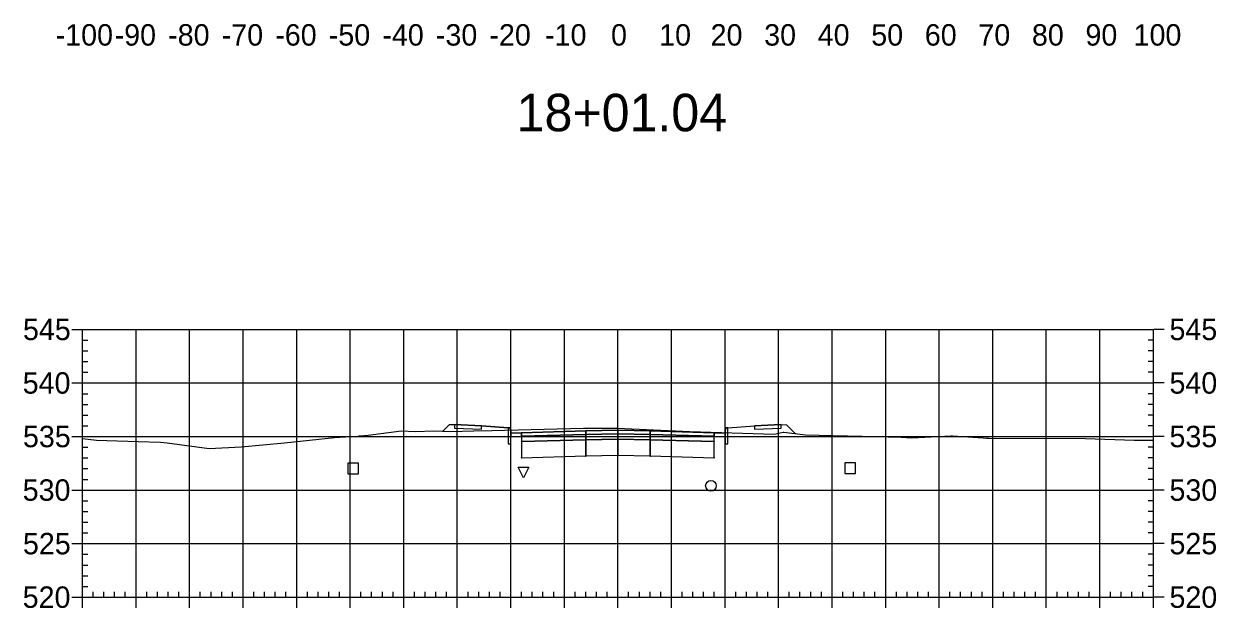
# Model space of a CAD drawing. Extents: x 704834 to 709892, y 372981 to 377533.
# Drawn here: x 707194 to 707416.6, y 376148.8 to 376257.9 of the extents above; entities that cross this region are included whole.
import ezdxf

# ---------------------------------------------------------------- set-up
doc = ezdxf.new("R2010")
doc.units = 0
for name, color, linetype in [('1', 7, 'Continuous'), ('10', 7, 'Continuous'), ('13', 7, 'Continuous'), ('14', 7, 'Continuous'), ('4', 7, 'Continuous'), ('57', 7, 'Continuous'), ('Default_Xsect', 7, 'Continuous'), ('Existing', 7, 'Continuous')]:
    doc.layers.add(name, color=color, linetype=linetype)

msp = doc.modelspace()

# ---------------------------------------------------------------- linework, layer by layer
for points in [[(707273.41, 376183), (707272.23, 376181.82)], [(707274.41, 376183.04), (707273.41, 376183)], [(707284.41, 376182.44), (707279.41, 376182.84)], [(707325.41, 376182.44), (707330.41, 376182.84)], [(707335.41, 376183.04), (707336.41, 376183)], [(707336.41, 376183), (707338.03, 376181.39)]]:
    msp.add_lwpolyline(points)
for points in [[(707279.41, 376182.84), (707274.41, 376183.04), (707274.41, 376182.38), (707279.41, 376182.18)], [(707284.91, 376181.44), (707284.83, 376182.44), (707284.41, 376182.44), (707284.41, 376179.44), (707284.91, 376179.44)], [(707324.91, 376179.44), (707325.41, 376179.44), (707325.41, 376182.44), (707325, 376182.44), (707324.91, 376181.44)], [(707330.41, 376182.18), (707335.41, 376182.38), (707335.41, 376183.04), (707330.41, 376182.84)], [(707286.91, 376181.52), (707284.91, 376181.44), (707284.91, 376180.78), (707286.91, 376180.86)], [(707298.91, 376181.88), (707286.91, 376181.52), (707286.91, 376180.86), (707298.91, 376181.22)], [(707298.91, 376181.22), (707286.91, 376180.86), (707286.91, 376179.86), (707298.91, 376180.22)], [(707298.91, 376180.22), (707286.91, 376179.86), (707286.91, 376176.86), (707298.91, 376177.22)], [(707298.86, 376181.17), (707298.96, 376181.17), (707298.96, 376181.27), (707298.86, 376181.27)], [(707298.86, 376180.17), (707298.96, 376180.17), (707298.96, 376180.27), (707298.86, 376180.27)], [(707304.91, 376182), (707298.91, 376181.88), (707298.91, 376181.22), (707304.91, 376181.34)], [(707304.91, 376181.34), (707298.91, 376181.22), (707298.91, 376180.22), (707304.91, 376180.34)], [(707304.91, 376180.34), (707298.91, 376180.22), (707298.91, 376177.22), (707304.91, 376177.34)], [(707304.86, 376181.29), (707304.96, 376181.29), (707304.96, 376181.39), (707304.86, 376181.39)], [(707304.86, 376180.29), (707304.96, 376180.29), (707304.96, 376180.39), (707304.86, 376180.39)], [(707304.91, 376181.34), (707310.91, 376181.22), (707310.91, 376181.88), (707304.91, 376182)], [(707304.91, 376180.34), (707310.91, 376180.22), (707310.91, 376181.22), (707304.91, 376181.34)], [(707304.91, 376177.34), (707310.91, 376177.22), (707310.91, 376180.22), (707304.91, 376180.34)], [(707310.86, 376181.17), (707310.96, 376181.17), (707310.96, 376181.27), (707310.86, 376181.27)], [(707310.86, 376180.17), (707310.96, 376180.17), (707310.96, 376180.27), (707310.86, 376180.27)], [(707310.91, 376181.22), (707322.91, 376180.86), (707322.91, 376181.52), (707310.91, 376181.88)], [(707310.91, 376180.22), (707322.91, 376179.86), (707322.91, 376180.86), (707310.91, 376181.22)], [(707310.91, 376177.22), (707322.91, 376176.86), (707322.91, 376179.86), (707310.91, 376180.22)], [(707322.91, 376180.86), (707324.91, 376180.78), (707324.91, 376181.44), (707322.91, 376181.52)], [(707286.86, 376179.81), (707286.96, 376179.81), (707286.96, 376179.91), (707286.86, 376179.91)], [(707322.86, 376179.81), (707322.96, 376179.81), (707322.96, 376179.91), (707322.86, 376179.91)], [(707286.86, 376176.81), (707286.96, 376176.81), (707286.96, 376176.91), (707286.86, 376176.91)], [(707298.86, 376177.17), (707298.96, 376177.17), (707298.96, 376177.27), (707298.86, 376177.27)], [(707304.86, 376177.29), (707304.96, 376177.29), (707304.96, 376177.39), (707304.86, 376177.39)], [(707310.86, 376177.17), (707310.96, 376177.17), (707310.96, 376177.27), (707310.86, 376177.27)], [(707322.86, 376176.81), (707322.96, 376176.81), (707322.96, 376176.91), (707322.86, 376176.91)]]:
    msp.add_lwpolyline(points, close=True)
at = {"layer": '1'}
msp.add_lwpolyline([(707287.25, 376173.11), (707286.25, 376175.11), (707288.25, 376175.11)], close=True, dxfattribs=at)
at = {"layer": '10'}
msp.add_lwpolyline([(707254.45, 376173.85), (707256.45, 376173.85), (707256.45, 376175.85), (707254.45, 376175.85)], close=True, dxfattribs=at)
at = {"layer": '13'}
msp.add_circle((707322.28, 376171.61), 1, dxfattribs=at)
at = {"layer": '14'}
for points in [[(707272.23, 376181.82), (707272.23, 376181.87), (707272.23, 376181.82), (707272.18, 376181.82), (707272.23, 376181.82), (707272.23, 376181.77), (707272.23, 376181.82), (707272.28, 376181.82)], [(707286.91, 376181.52), (707286.91, 376181.57), (707286.91, 376181.52), (707286.86, 376181.52), (707286.91, 376181.52), (707286.91, 376181.47), (707286.91, 376181.52), (707286.96, 376181.52)], [(707304.91, 376182), (707304.91, 376182.05), (707304.91, 376182), (707304.86, 376182), (707304.91, 376182), (707304.91, 376181.95), (707304.91, 376182), (707304.96, 376182)], [(707322.91, 376181.52), (707322.91, 376181.57), (707322.91, 376181.52), (707322.86, 376181.52), (707322.91, 376181.52), (707322.91, 376181.47), (707322.91, 376181.52), (707322.96, 376181.52)], [(707338.03, 376181.39), (707338.03, 376181.44), (707338.03, 376181.39), (707337.98, 376181.39), (707338.03, 376181.39), (707338.03, 376181.34), (707338.03, 376181.39), (707338.08, 376181.39)]]:
    msp.add_lwpolyline(points, dxfattribs=at)
at = {"layer": '4'}
msp.add_lwpolyline([(707347.3, 376173.93), (707349.3, 376173.93), (707349.3, 376175.93), (707347.3, 376175.93)], close=True, dxfattribs=at)
at = {"layer": '57'}
for p, q in [((707202.91, 376200.82), (707204.91, 376200.82)), ((707204.91, 376200.82), (707404.91, 376200.82)), ((707204.91, 376150.82), (707204.91, 376200.82)), ((707204.91, 376150.82), (707204.91, 376200.82)), ((707214.91, 376150.82), (707214.91, 376200.82)), ((707224.91, 376150.82), (707224.91, 376200.82)), ((707234.91, 376150.82), (707234.91, 376200.82)), ((707244.91, 376150.82), (707244.91, 376200.82)), ((707254.91, 376150.82), (707254.91, 376200.82)), ((707264.91, 376150.82), (707264.91, 376200.82)), ((707274.91, 376150.82), (707274.91, 376200.82)), ((707284.91, 376150.82), (707284.91, 376200.82)), ((707294.91, 376150.82), (707294.91, 376200.82)), ((707304.91, 376150.82), (707304.91, 376200.82)), ((707314.91, 376150.82), (707314.91, 376200.82)), ((707324.91, 376150.82), (707324.91, 376200.82)), ((707334.91, 376150.82), (707334.91, 376200.82)), ((707344.91, 376150.82), (707344.91, 376200.82)), ((707354.91, 376150.82), (707354.91, 376200.82)), ((707364.91, 376150.82), (707364.91, 376200.82)), ((707374.91, 376150.82), (707374.91, 376200.82)), ((707384.91, 376150.82), (707384.91, 376200.82)), ((707394.91, 376150.82), (707394.91, 376200.82)), ((707404.91, 376150.82), (707404.91, 376200.82)), ((707404.91, 376150.82), (707404.91, 376200.82)), ((707406.91, 376200.82), (707404.91, 376200.82)), ((707204.91, 376198.82), (707205.91, 376198.82)), ((707404.91, 376198.82), (707403.91, 376198.82)), ((707204.91, 376196.82), (707205.91, 376196.82)), ((707404.91, 376196.82), (707403.91, 376196.82)), ((707204.91, 376194.82), (707205.91, 376194.82)), ((707404.91, 376194.82), (707403.91, 376194.82)), ((707204.91, 376192.82), (707205.91, 376192.82)), ((707404.91, 376192.82), (707403.91, 376192.82)), ((707202.91, 376190.82), (707204.91, 376190.82)), ((707204.91, 376190.82), (707404.91, 376190.82)), ((707406.91, 376190.82), (707404.91, 376190.82)), ((707204.91, 376188.82), (707205.91, 376188.82)), ((707204.91, 376186.82), (707205.91, 376186.82)), ((707404.91, 376188.82), (707403.91, 376188.82)), ((707404.91, 376186.82), (707403.91, 376186.82)), ((707204.91, 376184.82), (707205.91, 376184.82)), ((707404.91, 376184.82), (707403.91, 376184.82)), ((707204.91, 376182.82), (707205.91, 376182.82)), ((707404.91, 376182.82), (707403.91, 376182.82)), ((707202.91, 376180.82), (707204.91, 376180.82)), ((707204.91, 376180.82), (707404.91, 376180.82)), ((707406.91, 376180.82), (707404.91, 376180.82)), ((707204.91, 376178.82), (707205.91, 376178.82)), ((707404.91, 376178.82), (707403.91, 376178.82)), ((707204.91, 376176.82), (707205.91, 376176.82)), ((707404.91, 376176.82), (707403.91, 376176.82)), ((707204.91, 376174.82), (707205.91, 376174.82)), ((707404.91, 376174.82), (707403.91, 376174.82)), ((707204.91, 376172.82), (707205.91, 376172.82)), ((707404.91, 376172.82), (707403.91, 376172.82)), ((707202.91, 376170.82), (707204.91, 376170.82)), ((707204.91, 376170.82), (707404.91, 376170.82)), ((707406.91, 376170.82), (707404.91, 376170.82)), ((707204.91, 376168.82), (707205.91, 376168.82)), ((707204.91, 376166.82), (707205.91, 376166.82)), ((707404.91, 376168.82), (707403.91, 376168.82)), ((707404.91, 376166.82), (707403.91, 376166.82)), ((707204.91, 376164.82), (707205.91, 376164.82)), ((707404.91, 376164.82), (707403.91, 376164.82)), ((707204.91, 376162.82), (707205.91, 376162.82)), ((707404.91, 376162.82), (707403.91, 376162.82)), ((707202.91, 376160.82), (707204.91, 376160.82)), ((707204.91, 376160.82), (707404.91, 376160.82)), ((707406.91, 376160.82), (707404.91, 376160.82)), ((707204.91, 376158.82), (707205.91, 376158.82)), ((707404.91, 376158.82), (707403.91, 376158.82)), ((707204.91, 376156.82), (707205.91, 376156.82)), ((707404.91, 376156.82), (707403.91, 376156.82)), ((707204.91, 376154.82), (707205.91, 376154.82)), ((707404.91, 376154.82), (707403.91, 376154.82)), ((707204.91, 376152.82), (707205.91, 376152.82)), ((707206.91, 376150.82), (707206.91, 376151.82)), ((707208.91, 376150.82), (707208.91, 376151.82)), ((707210.91, 376150.82), (707210.91, 376151.82)), ((707212.91, 376150.82), (707212.91, 376151.82)), ((707216.91, 376150.82), (707216.91, 376151.82)), ((707218.91, 376150.82), (707218.91, 376151.82)), ((707220.91, 376150.82), (707220.91, 376151.82)), ((707222.91, 376150.82), (707222.91, 376151.82)), ((707226.91, 376150.82), (707226.91, 376151.82)), ((707228.91, 376150.82), (707228.91, 376151.82)), ((707230.91, 376150.82), (707230.91, 376151.82)), ((707232.91, 376150.82), (707232.91, 376151.82)), ((707236.91, 376150.82), (707236.91, 376151.82)), ((707238.91, 376150.82), (707238.91, 376151.82)), ((707240.91, 376150.82), (707240.91, 376151.82)), ((707242.91, 376150.82), (707242.91, 376151.82)), ((707246.91, 376150.82), (707246.91, 376151.82)), ((707248.91, 376150.82), (707248.91, 376151.82)), ((707250.91, 376150.82), (707250.91, 376151.82)), ((707252.91, 376150.82), (707252.91, 376151.82)), ((707256.91, 376150.82), (707256.91, 376151.82)), ((707258.91, 376150.82), (707258.91, 376151.82)), ((707260.91, 376150.82), (707260.91, 376151.82)), ((707262.91, 376150.82), (707262.91, 376151.82)), ((707266.91, 376150.82), (707266.91, 376151.82)), ((707268.91, 376150.82), (707268.91, 376151.82)), ((707270.91, 376150.82), (707270.91, 376151.82)), ((707272.91, 376150.82), (707272.91, 376151.82)), ((707276.91, 376150.82), (707276.91, 376151.82)), ((707278.91, 376150.82), (707278.91, 376151.82)), ((707280.91, 376150.82), (707280.91, 376151.82)), ((707282.91, 376150.82), (707282.91, 376151.82)), ((707286.91, 376150.82), (707286.91, 376151.82)), ((707288.91, 376150.82), (707288.91, 376151.82)), ((707290.91, 376150.82), (707290.91, 376151.82)), ((707292.91, 376150.82), (707292.91, 376151.82)), ((707296.91, 376150.82), (707296.91, 376151.82)), ((707298.91, 376150.82), (707298.91, 376151.82)), ((707300.91, 376150.82), (707300.91, 376151.82)), ((707302.91, 376150.82), (707302.91, 376151.82)), ((707306.91, 376150.82), (707306.91, 376151.82)), ((707308.91, 376150.82), (707308.91, 376151.82)), ((707310.91, 376150.82), (707310.91, 376151.82)), ((707312.91, 376150.82), (707312.91, 376151.82)), ((707316.91, 376150.82), (707316.91, 376151.82)), ((707318.91, 376150.82), (707318.91, 376151.82)), ((707320.91, 376150.82), (707320.91, 376151.82)), ((707322.91, 376150.82), (707322.91, 376151.82)), ((707326.91, 376150.82), (707326.91, 376151.82)), ((707328.91, 376150.82), (707328.91, 376151.82)), ((707330.91, 376150.82), (707330.91, 376151.82)), ((707332.91, 376150.82), (707332.91, 376151.82)), ((707336.91, 376150.82), (707336.91, 376151.82)), ((707338.91, 376150.82), (707338.91, 376151.82)), ((707340.91, 376150.82), (707340.91, 376151.82)), ((707342.91, 376150.82), (707342.91, 376151.82)), ((707346.91, 376150.82), (707346.91, 376151.82)), ((707348.91, 376150.82), (707348.91, 376151.82)), ((707350.91, 376150.82), (707350.91, 376151.82)), ((707352.91, 376150.82), (707352.91, 376151.82)), ((707356.91, 376150.82), (707356.91, 376151.82)), ((707358.91, 376150.82), (707358.91, 376151.82)), ((707360.91, 376150.82), (707360.91, 376151.82)), ((707362.91, 376150.82), (707362.91, 376151.82)), ((707366.91, 376150.82), (707366.91, 376151.82)), ((707368.91, 376150.82), (707368.91, 376151.82)), ((707370.91, 376150.82), (707370.91, 376151.82)), ((707372.91, 376150.82), (707372.91, 376151.82)), ((707376.91, 376150.82), (707376.91, 376151.82)), ((707378.91, 376150.82), (707378.91, 376151.82)), ((707380.91, 376150.82), (707380.91, 376151.82)), ((707382.91, 376150.82), (707382.91, 376151.82)), ((707386.91, 376150.82), (707386.91, 376151.82)), ((707388.91, 376150.82), (707388.91, 376151.82)), ((707390.91, 376150.82), (707390.91, 376151.82)), ((707392.91, 376150.82), (707392.91, 376151.82)), ((707396.91, 376150.82), (707396.91, 376151.82)), ((707398.91, 376150.82), (707398.91, 376151.82)), ((707400.91, 376150.82), (707400.91, 376151.82)), ((707402.91, 376150.82), (707402.91, 376151.82)), ((707404.91, 376152.82), (707403.91, 376152.82)), ((707202.91, 376150.82), (707204.91, 376150.82)), ((707204.91, 376150.82), (707404.91, 376150.82)), ((707204.91, 376150.82), (707404.91, 376150.82)), ((707204.91, 376148.82), (707204.91, 376150.82)), ((707214.91, 376148.82), (707214.91, 376150.82)), ((707224.91, 376148.82), (707224.91, 376150.82)), ((707234.91, 376148.82), (707234.91, 376150.82)), ((707244.91, 376148.82), (707244.91, 376150.82)), ((707254.91, 376148.82), (707254.91, 376150.82)), ((707264.91, 376148.82), (707264.91, 376150.82)), ((707274.91, 376148.82), (707274.91, 376150.82)), ((707284.91, 376148.82), (707284.91, 376150.82)), ((707294.91, 376148.82), (707294.91, 376150.82)), ((707304.91, 376148.82), (707304.91, 376150.82)), ((707314.91, 376148.82), (707314.91, 376150.82)), ((707324.91, 376148.82), (707324.91, 376150.82)), ((707334.91, 376148.82), (707334.91, 376150.82)), ((707344.91, 376148.82), (707344.91, 376150.82)), ((707354.91, 376148.82), (707354.91, 376150.82)), ((707364.91, 376148.82), (707364.91, 376150.82)), ((707374.91, 376148.82), (707374.91, 376150.82)), ((707384.91, 376148.82), (707384.91, 376150.82)), ((707394.91, 376148.82), (707394.91, 376150.82)), ((707404.91, 376148.82), (707404.91, 376150.82)), ((707406.91, 376150.82), (707404.91, 376150.82))]:
    msp.add_line(p, q, dxfattribs=at)
at = {"layer": 'Default_Xsect'}
msp.add_lwpolyline([(707272.23, 376181.82), (707273.41, 376183), (707274.41, 376183.04), (707279.41, 376182.84), (707284.41, 376182.44), (707284.83, 376182.44), (707284.91, 376181.44), (707286.91, 376181.52), (707298.91, 376181.88), (707304.91, 376182), (707310.91, 376181.88), (707322.91, 376181.52), (707324.91, 376181.44), (707325, 376182.44), (707325.41, 376182.44), (707330.41, 376182.84), (707335.41, 376183.04), (707336.41, 376183), (707338.03, 376181.39)], dxfattribs=at)
at = {"layer": 'Existing'}
msp.add_lwpolyline([(707204.91, 376180.43), (707207.52, 376180.16), (707215.3, 376179.91), (707219.48, 376179.75), (707220.75, 376179.64), (707228.54, 376178.56), (707234.53, 376178.89), (707242.64, 376179.61), (707251.96, 376180.66), (707254.05, 376180.76), (707254.76, 376180.82), (707256.33, 376180.9), (707256.58, 376180.91), (707256.67, 376180.92), (707258.27, 376181.04), (707264.44, 376181.85), (707267.13, 376181.76), (707270.53, 376181.88), (707273.69, 376181.76), (707278.01, 376181.88), (707281.36, 376181.97), (707298.46, 376182.37), (707304.85, 376182.39), (707318.36, 376181.73), (707334.06, 376181.26), (707335.77, 376181.64), (707335.91, 376181.65), (707339.94, 376181.16), (707345.05, 376181.02), (707350.49, 376180.87), (707357.78, 376180.7), (707359.8, 376180.59), (707367.06, 376180.93), (707367.38, 376180.92), (707373.13, 376180.56), (707373.75, 376180.53), (707373.85, 376180.52), (707373.93, 376180.52), (707374.03, 376180.52), (707374.17, 376180.52), (707392.21, 376180.46), (707401.34, 376180.16), (707404.91, 376180.13)], dxfattribs=at)

# ---------------------------------------------------------------- texts
at = {"layer": '1'}
msp.add_text('18+01.04', height=7, dxfattribs=at).set_placement((707285.99, 376237.82))
at = {"layer": '14'}
for p in [(707274.38, 376182.99), (707274.38, 376182.33), (707335.38, 376182.99), (707335.38, 376182.33), (707279.38, 376182.13), (707330.38, 376182.13)]:
    msp.add_text('+', height=0.1, dxfattribs=at).set_placement(p)
at = {"layer": '57'}
for s, p in [('-100', (707199.9, 376253.82)), ('-90', (707210.91, 376253.82)), ('-80', (707220.91, 376253.82)), ('-70', (707230.91, 376253.82)), ('-60', (707240.91, 376253.82)), ('-50', (707250.91, 376253.82)), ('-40', (707260.91, 376253.82)), ('-30', (707270.91, 376253.82)), ('-20', (707280.91, 376253.82)), ('-10', (707291.3, 376253.82)), ('0', (707303.62, 376253.82)), ('10', (707312.61, 376253.82)), ('20', (707322.22, 376253.82)), ('30', (707332.22, 376253.82)), ('40', (707342.22, 376253.82)), ('50', (707352.22, 376253.82)), ('60', (707362.22, 376253.82)), ('70', (707372.22, 376253.82)), ('80', (707382.22, 376253.82)), ('90', (707392.22, 376253.82)), ('100', (707401.21, 376253.82)), ('545', (707193.79, 376198.82)), ('545', (707407.91, 376198.82)), ('540', (707193.74, 376188.82)), ('540', (707407.91, 376188.82)), ('535', (707193.79, 376178.82)), ('535', (707407.91, 376178.82)), ('530', (707193.74, 376168.82)), ('530', (707407.91, 376168.82)), ('525', (707193.79, 376158.82)), ('525', (707407.91, 376158.82)), ('520', (707193.74, 376148.82)), ('520', (707407.91, 376148.82))]:
    msp.add_text(s, height=4, dxfattribs=at).set_placement(p)

doc.saveas('drawing.dxf')
